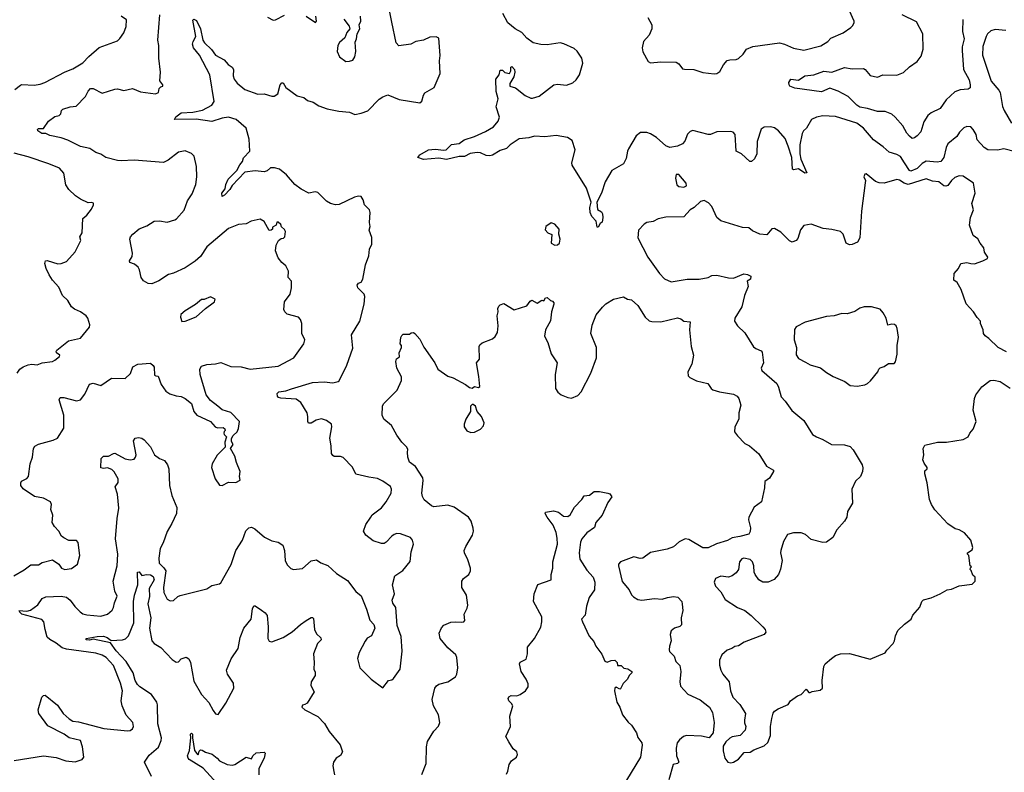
# Model space of a CAD drawing. Extents: x 2293139 to 2515392, y 824115 to 1006937.
# Tile 265 of 417: x 2361339 to 2369058, y 969695 to 975596. Entities that reach past the tile are written whole.
import ezdxf

# ---------------------------------------------------------------- set-up
doc = ezdxf.new("R2010")
doc.units = 0

msp = doc.modelspace()

# ---------------------------------------------------------------- linework, layer by layer
at = {"layer": '0CON10XD'}
for points in [[(2361293.9, 971236.1), (2361375, 971283.8), (2361425, 971321.2), (2361485, 971322), (2361515, 971340), (2361595, 971360), (2361645.9, 971325.9), (2361667.5, 971295), (2361693.6, 971286.4), (2361745, 971294), (2361792.3, 971327.7), (2361811.2, 971395), (2361797.7, 971497.7), (2361783.9, 971513.9), (2361725, 971513.3), (2361683.9, 971533.9), (2361666, 971546), (2361646.2, 971585), (2361611.7, 971621.7), (2361593.8, 971655), (2361598.3, 971711.7), (2361582.5, 971755), (2361588.8, 971795), (2361580, 971815), (2361525, 971843.3), (2361455, 971857.1), (2361366.7, 971916.7), (2361348.8, 971945), (2361346.7, 971965), (2361352.7, 971977.3), (2361395, 971998.8), (2361408, 972015), (2361420, 972115), (2361440, 972165), (2361447.5, 972235), (2361457, 972253), (2361485, 972269.2), (2361601.2, 972298.8), (2361635, 972313.8), (2361685.5, 972394.5), (2361685.7, 972495), (2361648.8, 972615), (2361655, 972633.3), (2361685, 972634.2), (2361785, 972608.1), (2361814.5, 972615.5), (2361849.3, 972660.7), (2361885, 972738.8), (2361915, 972746), (2361975, 972728.8), (2362057.5, 972785), (2362165, 972784), (2362208.7, 972821.3), (2362226.2, 972875), (2362265, 972895.7), (2362365, 972902.5), (2362385.7, 972885.7), (2362392.3, 972872.3), (2362395, 972810), (2362405, 972803.3), (2362425, 972802.5), (2362448, 972735), (2362485, 972683.8), (2362515, 972663.8), (2362565, 972646.7), (2362605, 972641.2), (2362635, 972626.7), (2362686.1, 972586.1), (2362703.3, 972525), (2362727.5, 972495), (2362835, 972446.7), (2362872.5, 972405), (2362890, 972395), (2362935, 972400), (2362948.3, 972388.3), (2362950, 972375), (2362941.7, 972368.3), (2362940, 972355), (2362943, 972343), (2362960, 972325), (2362947.5, 972285), (2362950, 972245), (2362887.7, 972182.3), (2362848.8, 972115), (2362842, 972085), (2362871.2, 971995), (2362906.4, 971946.4), (2362925, 971943.3), (2362975, 971968.8), (2363033, 971967), (2363067.5, 971985), (2363062.5, 972015), (2363067.5, 972055), (2363038.8, 972125), (2363026.2, 972175), (2362992.5, 972235), (2363012.5, 972265), (2362998.3, 972288.3), (2362998.3, 972311.7), (2363013.6, 972336.4), (2363042.5, 972365), (2363055, 972390), (2363062.5, 972445), (2362995, 972517.5), (2362925, 972538), (2362891.2, 972565), (2362835, 972611.2), (2362802, 972655), (2362754, 972815), (2362752, 972855), (2362765, 972880), (2362805, 972893.8), (2362875, 972898.8), (2362915, 972908.8), (2362995, 972876), (2363075, 972875.7), (2363145, 972855.7), (2363365, 972880), (2363488.8, 972945), (2363565.7, 973054.3), (2363573.8, 973085), (2363550, 973135), (2363550, 973215), (2363540, 973245), (2363523.9, 973263.9), (2363435, 973286.7), (2363416.7, 973305), (2363410, 973325), (2363414, 973385), (2363458, 973445), (2363470, 973495), (2363470, 973545), (2363443.3, 973575), (2363446.2, 973625), (2363426.1, 973666.1), (2363395, 973692.5), (2363365, 973730), (2363343.3, 973785), (2363350.7, 973829.3), (2363367.5, 973865), (2363388.3, 973881.7), (2363406.2, 973883.8), (2363416.7, 973895), (2363422.5, 973935), (2363415, 973950), (2363391.7, 973971.7), (2363385, 973990), (2363365, 974010), (2363355, 974010), (2363350, 973985), (2363321.7, 973968.3), (2363320, 973955), (2363310, 973945), (2363295, 973942.5), (2363254.4, 974014.4), (2363225, 974032.5), (2363153.6, 974016.4), (2363115, 973996.7), (2363055, 973990), (2362975, 973960), (2362806, 973815), (2362755, 973738.8), (2362715, 973702), (2362635, 973650), (2362545, 973608.8), (2362505, 973597.5), (2362430, 973550), (2362375, 973524), (2362345, 973527.5), (2362308.8, 973548.8), (2362290, 973575), (2362277.5, 973635), (2362267.5, 973655), (2362238.3, 973678.3), (2362202.5, 973692.5), (2362198.8, 973705), (2362219.5, 973740.5), (2362224, 973765), (2362202.9, 973875), (2362208, 973895), (2362226, 973915), (2362274.5, 973955.5), (2362335, 973980), (2362392.8, 974017.2), (2362435, 974020), (2362495, 974008.1), (2362555, 974027.5), (2362568, 974035), (2362627.2, 974102.8), (2362654.5, 974175), (2362689.8, 974230.2), (2362720, 974305), (2362727.3, 974365), (2362725.7, 974445.7), (2362707.3, 974527.3), (2362685, 974546.7), (2362635, 974568), (2362585, 974558), (2362502, 974495), (2362465, 974476.5), (2362235, 974495.3), (2362135, 974490.9), (2362105, 974491.9), (2362015, 974515.6), (2361975, 974542), (2361936.7, 974555), (2361887.6, 974587.6), (2361815, 974601.9), (2361715, 974651.9), (2361665, 974670), (2361575, 974688.8), (2361545, 974702.9), (2361512.5, 974705), (2361480, 974725), (2361477.5, 974735), (2361487, 974743), (2361525, 974743.3), (2361565, 974801.2), (2361615, 974836.7), (2361647.5, 974845), (2361660.7, 974859.3), (2361666.7, 974885), (2361677.5, 974895), (2361735, 974913.8), (2361780.5, 974919.5), (2361855.9, 974994.1), (2361875, 975036.7), (2361895, 975056), (2361915, 975057.5), (2361985, 975021.2), (2362085, 975052.9), (2362105, 975054.2), (2362155, 975042), (2362223.9, 975056.1), (2362285, 975031.2), (2362403.9, 975013.9), (2362426.7, 975025), (2362433, 975057), (2362445, 975070), (2362460, 975075), (2362460, 975085), (2362436.4, 975116.4), (2362442.5, 975185), (2362428.6, 975295), (2362428.6, 975395), (2362422.5, 975435), (2362438.5, 975635)], [(2361301.7, 975048.3), (2361345, 975084.2), (2361355, 975088.6), (2361453, 975083), (2361498.9, 975091.1), (2361535.4, 975104.6), (2361695, 975188.8), (2361755, 975211.2), (2361835, 975259.2), (2361881.3, 975308.7), (2361961.2, 975378.8), (2362105, 975431.2), (2362125, 975448.8), (2362155, 975493.3), (2362173, 975543), (2362176.7, 975595), (2362135, 975623.3)], [(2363093.9, 974513.9), (2363143.8, 974565), (2363138.3, 974658.3), (2363113.8, 974745), (2363035, 974812.5), (2362975, 974832.2), (2362925, 974824.6), (2362845, 974798.9), (2362723.4, 974816.6), (2362552.5, 974815), (2362564.2, 974835), (2362605, 974866.8), (2362695, 974872.4), (2362772.2, 974887.8), (2362846.2, 974925), (2362863.8, 974955), (2362828.5, 975165), (2362748.7, 975318.7), (2362700.6, 975375), (2362693.3, 975405), (2362698.6, 975425), (2362718.6, 975465), (2362697.5, 975592.5), (2362705, 975600), (2362725, 975588.8), (2362755.5, 975525), (2362775.5, 975435.5), (2362788.1, 975415), (2362843.1, 975363.1), (2362875, 975319.2), (2362941.7, 975281.7), (2362973.8, 975245), (2363004.2, 975224.2), (2363015.8, 975205), (2363013.1, 975155), (2363020.9, 975130.9), (2363045, 975097.5), (2363105, 975049.2), (2363205, 975011.2), (2363255.9, 975015.9), (2363315, 974996.2), (2363335, 974996.2), (2363363.8, 975015), (2363380.8, 975085), (2363395, 975101.2), (2363405, 975100), (2363425.8, 975065.8), (2363515, 975000), (2363565.6, 974985.6), (2363595, 974963.8), (2363639.5, 974949.5), (2363685, 974920), (2363748.1, 974898.1), (2363840.6, 974879.4), (2363925, 974872.5), (2363965, 974854.2), (2364015, 974862.5), (2364068, 974882), (2364156.3, 974973.7), (2364185, 974992), (2364225, 975006.2), (2364315, 974970.8), (2364476.1, 974943.9), (2364491.7, 974958.3), (2364503.8, 975005), (2364515, 975022.5), (2364587.5, 975065), (2364634.2, 975175), (2364630, 975275), (2364635.3, 975315.3), (2364625, 975452.5), (2364605, 975461.2), (2364555, 975460), (2364504.5, 975435.5), (2364445, 975425.6), (2364405, 975403.6), (2364312.3, 975392.3), (2364290.6, 975415), (2364256.3, 975576.3), (2364240, 975655)], [(2363282.5, 975615), (2363325, 975593.3), (2363345, 975596.2), (2363415, 975630.8)], [(2363585, 975624.3), (2363656.7, 975573.3), (2363666.1, 975583.9), (2363660, 975625)], [(2363880.7, 975600.7), (2363922.5, 975545), (2363926.7, 975525), (2363902.5, 975495), (2363887.5, 975455), (2363845, 975416.7), (2363832, 975395), (2363827.7, 975347.7), (2363846, 975305), (2363895, 975269.2), (2363925, 975270), (2363950.7, 975279.3), (2363966.2, 975305), (2363973.9, 975346.1), (2363969.3, 975420.7), (2363978.8, 975445), (2363983.3, 975485), (2364006.7, 975525), (2364000, 975555), (2364012.5, 975585), (2364010, 975625)], [(2369145, 974559.1), (2369053.6, 974583.6), (2369005, 974573.8), (2368930, 974575), (2368901.2, 974595), (2368846.2, 974655), (2368838, 974695), (2368815, 974736.2), (2368795, 974756.2), (2368765, 974758.8), (2368741.4, 974748.6), (2368706.9, 974715), (2368685, 974679.2), (2368615, 974622.5), (2368600.9, 974595), (2368583.1, 974515), (2368561.2, 974485), (2368531.9, 974478.1), (2368445, 974487.9), (2368415, 974469.6), (2368375, 974428.8), (2368325, 974407.5), (2368315, 974413.5), (2368274.8, 974474.8), (2368245, 974523.1), (2368215, 974540.6), (2368155, 974557.5), (2368109.3, 974599.3), (2368033.1, 974655), (2367955, 974745.6), (2367900.8, 974785), (2367735, 974838.6), (2367635, 974842.5), (2367585, 974831.4), (2367545.7, 974814.3), (2367506, 974745), (2367484.5, 974725.5), (2367473.3, 974705), (2367454.5, 974615), (2367455.7, 974544.3), (2367463.9, 974503.9), (2367510, 974395), (2367495, 974392), (2367445, 974426.2), (2367405, 974420), (2367397.5, 974425), (2367390.9, 974515), (2367363.5, 974603.5), (2367339.2, 974665), (2367288.8, 974725), (2367255, 974747.5), (2367225, 974755.7), (2367175, 974752.5), (2367152.6, 974737.4), (2367119.7, 974640.3), (2367118.1, 974545), (2367099.2, 974505), (2367075, 974484.2), (2367063.3, 974485), (2366996.7, 974545), (2366955.8, 974565.8), (2366947.1, 974695), (2366933.5, 974713.5), (2366915, 974718.5), (2366805, 974716.2), (2366755, 974697.1), (2366735.8, 974695.8), (2366615, 974726.7), (2366595, 974720), (2366575, 974698.1), (2366553.8, 974645), (2366535, 974623.2), (2366495, 974604.7), (2366435, 974595.4), (2366405, 974607.7), (2366332.4, 974672.4), (2366285, 974702.3), (2366255, 974712.1), (2366205, 974710.6), (2366172.5, 974685), (2366112.9, 974585), (2366103.1, 974565), (2366093.2, 974506.8), (2366073.3, 974465), (2365982.2, 974415), (2365928.9, 974325), (2365901.2, 974235), (2365863.3, 974165), (2365868.3, 974108.3), (2365900, 974090), (2365907.5, 974075), (2365910, 974045), (2365905, 974010), (2365890.7, 973999.3), (2365875, 973970), (2365865, 973970), (2365857, 974017), (2365825, 974052.5), (2365810, 974085), (2365807.5, 974125), (2365820, 974165), (2365782.9, 974275), (2365668.8, 974455), (2365666.7, 974475), (2365694.4, 974575), (2365669.7, 974649.7), (2365632.3, 974672.3), (2365545, 974688.6), (2365455, 974678), (2365375, 974684.4), (2365329.3, 974670.7), (2365255, 974663.3), (2365185, 974615.7), (2365154.6, 974585.4), (2365105, 974570.6), (2365045.6, 974534.4), (2365025, 974529.2), (2364995, 974532), (2364952.7, 974552.7), (2364925, 974554.2), (2364871.7, 974548.3), (2364826.9, 974523.1), (2364785, 974524.4), (2364685, 974499.2), (2364625, 974509.4), (2364505, 974500), (2364460, 974515), (2364475, 974537.5), (2364543.9, 974576.1), (2364595, 974580), (2364665, 974572.5), (2364683, 974577), (2364725, 974617.5), (2364785, 974626.2), (2364823.3, 974655), (2364905, 974680.6), (2364991.3, 974718.7), (2365054.2, 974755.8), (2365089.7, 974800.3), (2365099.2, 974830.8), (2365074.3, 974914.3), (2365091.2, 974975), (2365073.9, 975033.9), (2365070.7, 975129.3), (2365097, 975163), (2365105, 975200), (2365125, 975200), (2365141.7, 975181.7), (2365180, 975175), (2365190, 975195), (2365190, 975225), (2365198.3, 975228.3), (2365217.5, 975205), (2365220, 975185), (2365211.7, 975148.3), (2365182.5, 975095), (2365182.5, 975075), (2365225, 975062.5), (2365301.7, 975001.7), (2365345, 974981.2), (2365359.5, 974980.5), (2365412.3, 974997.7), (2365527.5, 975085), (2365555, 975090.8), (2365625, 975082.5), (2365675, 975101.2), (2365701.2, 975125), (2365728.8, 975165), (2365753.8, 975255), (2365746, 975295), (2365708.8, 975348.8), (2365685, 975370), (2365605.9, 975405.9), (2365575, 975413.8), (2365475, 975400), (2365425, 975401.2), (2365365, 975413.8), (2365315, 975452.5), (2365275.8, 975495.8), (2365222.5, 975525), (2365165, 975571.2), (2365125.8, 975645.8)], [(2366264.1, 975614.1), (2366293.8, 975555), (2366294, 975525), (2366273.8, 975475), (2366230, 975425), (2366218.9, 975375), (2366224.4, 975345), (2366265, 975268.8), (2366285, 975259.2), (2366365, 975265.6), (2366485, 975262.5), (2366505, 975251.2), (2366535, 975210), (2366552, 975208), (2366625, 975206.9), (2366695, 975182.7), (2366782.8, 975172.8), (2366805, 975175.6), (2366828.9, 975191.1), (2366857.3, 975242.7), (2366884.6, 975275.4), (2366905, 975282.2), (2366955, 975283.3), (2366975, 975291.4), (2367009.4, 975325), (2367037.5, 975365), (2367087.3, 975387.3), (2367295, 975415.5), (2367335.4, 975405.4), (2367405, 975373.5), (2367485, 975357.3), (2367619.4, 975390.6), (2367673.8, 975425), (2367699.1, 975450.9), (2367795, 975494), (2367855, 975534), (2367869.1, 975550.9), (2367881.2, 975575), (2367880, 975585), (2367843.8, 975665)], [(2368731.7, 975598.3), (2368730, 975505), (2368743.5, 975445), (2368727.7, 975382.3), (2368727.8, 975355), (2368736.7, 975206.7), (2368782.3, 975125), (2368791.5, 975085), (2368789.2, 975060.8), (2368775, 975050.6), (2368713, 975047), (2368669.1, 975030.9), (2368602.2, 974967.8), (2368555, 974899.2), (2368485, 974865.5), (2368458, 974845), (2368426, 974795), (2368402.3, 974717.7), (2368376, 974685), (2368355, 974670), (2368335, 974666), (2368315, 974684.2), (2368295, 974707.5), (2368263.3, 974765), (2368203, 974833), (2368175, 974855.7), (2368125, 974875.7), (2368062.9, 974877.1), (2367985, 974900), (2367925, 974909.2), (2367901.9, 974925), (2367833.5, 974993.5), (2367755, 975036.9), (2367689.1, 975059.1), (2367625, 975031.5), (2367415, 975058.6), (2367377.5, 975075), (2367370, 975085), (2367367.5, 975105), (2367385, 975130), (2367445, 975122.5), (2367493.6, 975156.4), (2367565, 975163.8), (2367643.6, 975193.6), (2367705, 975185.7), (2367805, 975221.9), (2367865, 975210), (2367955, 975213.8), (2367967, 975207), (2368005, 975160), (2368065, 975146.7), (2368106.4, 975163.6), (2368215, 975162.5), (2368267.2, 975182.8), (2368313.8, 975226.2), (2368375, 975267.5), (2368405, 975310), (2368422.1, 975365), (2368418.2, 975485), (2368368.3, 975578.3), (2368256.7, 975635)], [(2369069.3, 975510.7), (2368985, 975519.5), (2368951.9, 975508.1), (2368927.1, 975485), (2368916.9, 975465), (2368890.5, 975385), (2368887, 975317), (2368954.5, 975115), (2369013.8, 975043.8), (2369025.6, 975025), (2369044.4, 974915), (2369055.7, 974885), (2369115.6, 974785)], [(2361319.6, 972825), (2361339.5, 972855), (2361365, 972874.6), (2361405, 972890.6), (2361435, 972894.4), (2361475, 972889.4), (2361515, 972904.5), (2361595, 972917.5), (2361615, 972926), (2361650, 972955), (2361652.5, 972965), (2361626.2, 972985), (2361624, 972995), (2361631.2, 973005), (2361720.5, 973079.5), (2361815, 973098.8), (2361886.7, 973185), (2361890, 973205), (2361873.3, 973255), (2361860, 973275), (2361815.7, 973305.7), (2361767.7, 973327.7), (2361746.1, 973346.1), (2361716.7, 973395), (2361674.3, 973434.3), (2361645, 973500), (2361595, 973553.8), (2361569.2, 973595), (2361546, 973645), (2361536, 973685), (2361540, 973705), (2361555, 973707.1), (2361637, 973683), (2361665, 973684.2), (2361705, 973700), (2361774.2, 973775), (2361819.2, 973865), (2361810, 973895), (2361828, 973925), (2361835, 974037.5), (2361865.7, 974064.3), (2361900.5, 974109.5), (2361917.5, 974145), (2361917, 974157), (2361905, 974162.5), (2361875, 974160), (2361815, 974188.8), (2361775.9, 974215.9), (2361723.8, 974265), (2361700.3, 974300.3), (2361685, 974393.3), (2361650.9, 974430.9), (2361567.2, 974467.2), (2361405, 974520.5), (2361295, 974549.1)], [(2361332.5, 970965), (2361395, 970959.1), (2361423.2, 970966.8), (2361480.7, 971009.3), (2361515, 971057.3), (2361545, 971070.5), (2361663.6, 971076.4), (2361705, 971068.5), (2361735.7, 971045), (2361770, 970995), (2361812.6, 970952.6), (2361835, 970937.3), (2361865, 970929.5), (2361975, 970920), (2362027.5, 970935), (2362063, 970967), (2362075, 970987.5), (2362082.5, 971025), (2362102.9, 971075), (2362086, 971115), (2362072.9, 971195), (2362104.2, 971315), (2362108.2, 971405), (2362090.9, 971525), (2362104.1, 971684.1), (2362117.1, 971765), (2362105.6, 971875), (2362086.1, 971933.9), (2362111.7, 971968.3), (2362112, 971995), (2362080.5, 972050.5), (2362060.5, 972070.5), (2362026.4, 972083.6), (2361995, 972076.7), (2361975, 972082.5), (2361977.5, 972155), (2361995, 972172.9), (2362035, 972174), (2362074.1, 972195.9), (2362085, 972196.2), (2362165, 972152.5), (2362205, 972146.2), (2362235, 972150), (2362246.7, 972165), (2362250.8, 972185), (2362230.9, 972295), (2362245, 972314.3), (2362270.5, 972320.5), (2362295.9, 972315.9), (2362315, 972303.3), (2362365, 972246.7), (2362396.7, 972185), (2362435, 972156.2), (2362475, 972140), (2362498.8, 972105), (2362508, 972075), (2362512.5, 971945), (2362531.4, 971865), (2362571.7, 971771.7), (2362567.5, 971725), (2362532.5, 971645), (2362495, 971583.3), (2362463.1, 971495), (2362439.1, 971450.9), (2362429.4, 971375), (2362433.1, 971335), (2362469.4, 971299.4), (2362484.1, 971274.1), (2362465.6, 971145), (2362470, 971105), (2362495, 971053.3), (2362519.3, 971039.3), (2362545, 971041.2), (2362577.7, 971072.3), (2362597.7, 971082.3), (2362805, 971133.1), (2362845, 971160), (2362905, 971174), (2362915, 971181.2), (2362995.7, 971325), (2363033.3, 971435), (2363085.5, 971515), (2363111.1, 971588.9), (2363135, 971612), (2363155, 971616), (2363183.3, 971605), (2363258.9, 971538.9), (2363315, 971510), (2363365, 971499.2), (2363401.2, 971475), (2363414.2, 971435), (2363420, 971355), (2363435, 971322.5), (2363465, 971293.8), (2363486.1, 971286.1), (2363555, 971292.5), (2363625, 971354.2), (2363665, 971360), (2363698.8, 971338.8), (2363755.7, 971315.7), (2363823.8, 971255), (2363909.3, 971199.3), (2363975, 971112.5), (2364015, 971077.5), (2364058.6, 970975), (2364085, 970887.5), (2364114.1, 970854.1), (2364123.8, 970825), (2364095.6, 970764.4), (2364063.2, 970746.8), (2364046.8, 970723.2), (2363999.2, 970635), (2363988.3, 970588.3), (2364006.2, 970515), (2364093.3, 970425), (2364185, 970357.5), (2364230, 970415), (2364255, 970420), (2364269.5, 970430.5), (2364321.2, 970505), (2364337.1, 970645), (2364330.5, 970760.5), (2364298.6, 970845), (2364287.5, 970987.5), (2364265, 971022.5), (2364258, 971045), (2364276.7, 971095), (2364262, 971165), (2364280, 971235), (2364342.7, 971277.3), (2364400.7, 971349.3), (2364408.8, 971425), (2364426.7, 971485), (2364418.8, 971515), (2364403.3, 971535), (2364323.9, 971566.1), (2364295, 971567.5), (2364275, 971560), (2364255, 971547.5), (2364211.7, 971498.3), (2364195, 971490), (2364175, 971490), (2364110.3, 971510.3), (2364053.3, 971555), (2364033.3, 971585), (2364051.7, 971638.3), (2364092, 971695), (2364101.2, 971715), (2364175, 971769.2), (2364210.6, 971815), (2364250, 971885), (2364254.1, 971914.1), (2364246, 971935), (2364185, 971979.2), (2364145, 971999.2), (2364075, 972008.1), (2363975, 972034), (2363948.8, 972088.8), (2363875, 972164), (2363855, 972172), (2363805, 972172.5), (2363795, 972178), (2363784.4, 972195), (2363781.1, 972255), (2363769.5, 972315), (2363786.9, 972405), (2363782, 972425), (2363744.5, 972454.5), (2363705, 972466.7), (2363663.2, 972456.8), (2363625, 972432), (2363603.9, 972433.9), (2363596.7, 972445), (2363598.8, 972485), (2363592.5, 972515), (2363542.5, 972595), (2363505, 972621.9), (2363385, 972629.5), (2363368, 972635), (2363359.4, 972645), (2363357.1, 972665), (2363370.9, 972679.1), (2363425, 972686.2), (2363470.6, 972700.6), (2363635, 972751.4), (2363725, 972755.6), (2363795, 972750), (2363835, 972760), (2363842.5, 972765), (2363902.7, 972887.3), (2363950, 973020), (2363940.6, 973125), (2364005, 973233.1), (2364040.4, 973365), (2364043.6, 973425), (2364039.4, 973445), (2363990, 973495), (2363983.3, 973515), (2363995, 973530), (2364015, 973538.8), (2364029.3, 973560.7), (2364050.5, 973675), (2364075.7, 973745), (2364082.5, 973797.5), (2364099.2, 973835), (2364099.3, 973889.3), (2364077.5, 973945), (2364087.5, 973975), (2364082.5, 974005), (2364087.5, 974085), (2364082.5, 974105), (2364043.3, 974145), (2364031.2, 974185), (2364015, 974208.8), (2363995, 974212), (2363963.3, 974205), (2363843, 974147), (2363815, 974145.7), (2363775, 974154.3), (2363743.8, 974173.8), (2363675, 974241.2), (2363655, 974246.2), (2363605, 974236.2), (2363545, 974268.6), (2363495.8, 974305), (2363430.3, 974380.3), (2363375, 974423.8), (2363335.9, 974435.9), (2363305, 974433.8), (2363278.3, 974411.7), (2363255, 974404), (2363185, 974412), (2363105, 974400.8), (2363003.8, 974295), (2362985.8, 974265), (2362945, 974220), (2362925, 974210), (2362922.9, 974235), (2362950.3, 974269.7), (2362955.5, 974305), (2362974.4, 974345), (2363041.5, 974415), (2363065, 974458.8), (2363086.4, 974483.6), (2363093.9, 974513.9)], [(2369075, 972992.5), (2369010, 973025), (2368936.4, 973096.4), (2368907, 973117), (2368893.8, 973135), (2368892.5, 973165), (2368872.5, 973215), (2368871.7, 973231.7), (2368845, 973262.5), (2368815.8, 973305.8), (2368759.5, 973369.5), (2368720.7, 973480.7), (2368687.5, 973535), (2368662.5, 973555), (2368664.1, 973605.9), (2368700, 973645), (2368716.4, 973683.6), (2368765, 973693.8), (2368795, 973683.8), (2368825, 973683.3), (2368890, 973705), (2368926.7, 973725), (2368927.5, 973735), (2368903, 973773), (2368898.3, 973808.3), (2368867.5, 973845), (2368849.3, 973879.3), (2368813.3, 973905), (2368783.8, 973985), (2368793.3, 974045), (2368816.7, 974105), (2368802.5, 974155), (2368829.2, 974235), (2368816, 974315), (2368735, 974370), (2368705, 974372), (2368670.9, 974359.1), (2368643.3, 974335), (2368615, 974297.5), (2368599.3, 974290.7), (2368585, 974292.5), (2368544.3, 974324.3), (2368495, 974330.5), (2368445, 974349.1), (2368304, 974305), (2368273.4, 974313.4), (2368235, 974338.9), (2368215, 974343.2), (2368115, 974314), (2368076.9, 974316.9), (2368048.8, 974328.8), (2367975, 974386.7), (2367963.6, 974386.4), (2367957.5, 974365), (2367968.8, 974335), (2367968.3, 974318.3), (2367938.5, 974095), (2367925.8, 973885.8), (2367908.2, 973851.8), (2367866.4, 973833.6), (2367845, 973830.6), (2367818.8, 973845), (2367793.8, 973915), (2367772.5, 973935), (2367705, 973952), (2367638.8, 973958.8), (2367543.6, 973993.6), (2367485, 973983.3), (2367461.3, 973948.7), (2367439.7, 973880.3), (2367425, 973865.7), (2367395, 973852.9), (2367375, 973862), (2367305, 973930), (2367255, 973960), (2367235, 973956.7), (2367195, 973910), (2367142.5, 973915), (2367085, 973941.2), (2367055, 973963.8), (2367005, 973967.5), (2366835, 974018.8), (2366803.8, 974045), (2366765, 974132.5), (2366739.3, 974159.3), (2366705, 974177.5), (2366675, 974170), (2366625.8, 974124.2), (2366595, 974106.7), (2366545, 974051.2), (2366405, 974048.6), (2366345, 974034), (2366305, 974014), (2366255, 974006.2), (2366235, 973992), (2366190, 973945), (2366183.8, 973885), (2366264.2, 973734.2), (2366355, 973606.7), (2366393.3, 973565), (2366445, 973540.8), (2366572.3, 973562.3), (2366665, 973561.2), (2366735, 973574), (2366765, 973590), (2366805, 973594.3), (2366895, 973571.4), (2366935, 973569.2), (2367015, 973602.5), (2367045, 973597.5), (2367070, 973585), (2367068.3, 973561.7), (2367042.5, 973545), (2367048.8, 973505), (2367020, 973435), (2367000, 973345), (2366946, 973255), (2366942.7, 973232.7), (2366966.2, 973195), (2367025, 973142), (2367092.2, 973032.2), (2367108.7, 973018.7), (2367150.9, 973000.9), (2367159.1, 972989.1), (2367170.8, 972905), (2367152, 972865), (2367156.2, 972845), (2367273.3, 972743.3), (2367287.5, 972715), (2367308.6, 972638.6), (2367340, 972605), (2367391.7, 972531.7), (2367485, 972453.3), (2367554.3, 972344.3), (2367584.6, 972324.6), (2367635.5, 972305.5), (2367702.5, 972265), (2367805, 972264), (2367849.4, 972249.4), (2367873.3, 972223.3), (2367942.9, 972105), (2367948.3, 972081.7), (2367946, 972055), (2367930, 972015), (2367891.3, 971978.7), (2367862.5, 971915), (2367868.6, 971805), (2367829.7, 971740.3), (2367822.5, 971695), (2367805, 971663.8), (2367744.5, 971595.5), (2367714.4, 971535.6), (2367665, 971500), (2367635, 971496.7), (2367545, 971521.4), (2367498.7, 971558.7), (2367465, 971572), (2367405, 971573.8), (2367359.3, 971560.7), (2367326.1, 971503.9), (2367307, 971433), (2367304.4, 971415), (2367316.4, 971355), (2367303.1, 971286.9), (2367288.5, 971245), (2367253, 971207), (2367206.7, 971185), (2367165, 971186.9), (2367134.1, 971204.1), (2367104.4, 971245), (2367096.7, 971265), (2367094.4, 971315), (2367084, 971345), (2367065, 971364), (2367015, 971374), (2367000.9, 971369.1), (2366982, 971345), (2366973.3, 971285), (2366955, 971260), (2366923.3, 971235), (2366895, 971224), (2366835, 971233.8), (2366793.3, 971215), (2366783.3, 971185), (2366793.8, 971155), (2366835, 971110), (2366868.8, 971048.8), (2366965, 970987.1), (2367022.8, 970962.8), (2367074.6, 970924.6), (2367166, 970835), (2367182, 970815), (2367188, 970795), (2367175, 970776.2), (2367017.5, 970715), (2366975, 970687.5), (2366945, 970682.5), (2366922.5, 970665), (2366885, 970653.8), (2366843.3, 970615), (2366826, 970575), (2366826.2, 970535), (2366836.2, 970495), (2366851.2, 970465), (2366900, 970405), (2366912.5, 970335), (2366930, 970285), (2366985.8, 970225.8), (2367030, 970155), (2367021.2, 970105), (2367021.7, 970081.7), (2367032.5, 970055), (2367027.5, 970025), (2366986.1, 969983.9), (2366925, 969973.8), (2366905, 969963.3), (2366875, 969933.3), (2366855, 969900), (2366854.1, 969864.1), (2366866.7, 969805), (2366890, 969775), (2366915, 969770)], [(2366545, 974282.5), (2366567, 974293), (2366563.3, 974315), (2366505, 974382.5), (2366485, 974382.5), (2366480, 974355), (2366491.7, 974301.7), (2366505, 974287.5), (2366545, 974282.5)], [(2365535, 973828.8), (2365555, 973830), (2365570, 973845), (2365575.8, 973874.2), (2365566.2, 973915), (2365568, 973955), (2365535, 973992.5), (2365505, 974002.5), (2365462.5, 973975), (2365458.3, 973948.3), (2365480, 973925), (2365511.7, 973911.7), (2365506.7, 973845), (2365535, 973828.8)], [(2362610.7, 973230.7), (2362635, 973232.5), (2362723.6, 973266.4), (2362795, 973332.5), (2362856.7, 973375), (2362866.7, 973385), (2362870, 973405), (2362835, 973422.5), (2362785, 973403.3), (2362765, 973403.3), (2362715.8, 973364.2), (2362635, 973313.3), (2362603.3, 973285), (2362600, 973265), (2362610.7, 973230.7)], [(2364491.7, 969678.3), (2364525.8, 969765), (2364527.5, 969895), (2364535, 969937.5), (2364585, 970017.5), (2364622.3, 970057.7), (2364633.8, 970085), (2364622, 970145), (2364584.2, 970215), (2364572, 970265), (2364593.8, 970355), (2364606.1, 970373.9), (2364624.1, 970385.9), (2364695.9, 970404.1), (2364755.9, 970444.1), (2364765.7, 970464.3), (2364772.5, 970515), (2364765.8, 970595.8), (2364758.8, 970615), (2364695, 970671.2), (2364634.2, 970744.2), (2364626.4, 970786.4), (2364645, 970827.5), (2364665, 970850), (2364718.3, 970871.7), (2364755, 970876.2), (2364805, 970871.2), (2364820, 970875), (2364827.5, 970885), (2364823.8, 970935), (2364847.7, 970982.3), (2364851.2, 971005), (2364841.2, 971085), (2364803.8, 971145), (2364804, 971195), (2364818.8, 971215), (2364860, 971245), (2364873.8, 971275), (2364873.8, 971295), (2364851.7, 971361.7), (2364825.7, 971415), (2364824.4, 971435), (2364835.5, 971464.5), (2364889.4, 971555), (2364897.1, 971585), (2364895, 971610), (2364878.8, 971665), (2364858, 971695), (2364745, 971774.5), (2364695, 971788.9), (2364585, 971777.5), (2364566.7, 971785), (2364510.9, 971830.9), (2364496.8, 971856.8), (2364490.6, 971885), (2364503.2, 971983.2), (2364500, 972005), (2364441.7, 972091.7), (2364395, 972127.5), (2364382.5, 972165), (2364380, 972205), (2364381.2, 972225), (2364373.8, 972245), (2364335, 972284), (2364295, 972338), (2364254, 972415), (2364193.3, 972465), (2364180, 972495), (2364182.5, 972565), (2364190, 972585), (2364299.3, 972690.7), (2364331.7, 972768.3), (2364331.2, 972795), (2364296.7, 972865), (2364288.8, 972915), (2364293.9, 972936.1), (2364316.2, 972953.8), (2364313.8, 972985), (2364332.5, 973025), (2364331.7, 973041.7), (2364322.5, 973055), (2364327.5, 973105), (2364335, 973120), (2364345, 973130), (2364395, 973130), (2364408.3, 973141.7), (2364425, 973142.5), (2364437.5, 973135), (2364475, 973092.5), (2364507.9, 973027.9), (2364592.5, 972905), (2364617, 972857), (2364695, 972800), (2364737.9, 972787.9), (2364835, 972736.2), (2364865, 972713.3), (2364885, 972707.5), (2364905, 972720), (2364935, 972712.5), (2364945, 972720), (2364939.1, 972799.1), (2364919.2, 972905), (2364944, 972935), (2364940.8, 973035), (2364945, 973046.7), (2364965, 973063.8), (2365045, 973093.8), (2365067.3, 973112.7), (2365085, 973142.5), (2365090.8, 973195), (2365083.3, 973275), (2365090, 973305), (2365087, 973333), (2365095, 973350), (2365105, 973360), (2365135, 973370), (2365215, 973322.5), (2365315, 973352.5), (2365340.7, 973389.3), (2365353.6, 973396.4), (2365395, 973372.5), (2365433, 973397), (2365447, 973393), (2365460, 973415), (2365475, 973417.5), (2365500, 973395), (2365515, 973390), (2365527, 973377), (2365527, 973367), (2365509.2, 973305), (2365500, 973235), (2365460, 973165), (2365454.2, 973115), (2365478, 973065), (2365506.4, 972976.4), (2365551.2, 972905), (2365535.7, 972814.3), (2365538.8, 972705), (2365556.7, 972675), (2365584.2, 972654.2), (2365635, 972634), (2365665, 972630), (2365715, 972650), (2365741.3, 972678.7), (2365817.1, 972825), (2365861.9, 972945), (2365861.2, 973025), (2365816.5, 973135), (2365827.8, 973202.2), (2365858.9, 973281.1), (2365906.6, 973343.4), (2365932.8, 973367.2), (2365995, 973405.8), (2366072.3, 973422.3), (2366105, 973406.2), (2366135, 973400), (2366184.1, 973354.1), (2366243, 973263), (2366275, 973236), (2366295, 973229.2), (2366365, 973228.1), (2366495, 973258), (2366520.7, 973250.7), (2366545, 973233.3), (2366595, 973227.5), (2366590, 973165), (2366602, 973035), (2366622, 972965), (2366607.5, 972895), (2366576.2, 972835), (2366580, 972805), (2366591.7, 972791.7), (2366643.6, 972763.6), (2366732.5, 972745), (2366760, 972705), (2366774.1, 972694.1), (2366825, 972679.2), (2366935, 972661.2), (2366963.9, 972643.9), (2366976.2, 972625), (2366992.5, 972575), (2366976.7, 972515), (2366976.1, 972463.9), (2366946.1, 972403.9), (2366943.3, 972365), (2366965, 972332.5), (2367025, 972272.5), (2367060, 972255), (2367133, 972193), (2367192.5, 972095), (2367247.5, 972065), (2367247.5, 972055), (2367217.3, 972002.7), (2367180, 971975), (2367178.8, 971925), (2367153.6, 971816.4), (2367096.2, 971775), (2367054.5, 971695.5), (2367052.9, 971675), (2367067.3, 971612.7), (2367066.8, 971583.2), (2367055, 971562.9), (2366985, 971542.9), (2366925, 971534.4), (2366886.7, 971513.3), (2366802.4, 971487.6), (2366735, 971454.4), (2366695, 971454.4), (2366585, 971520), (2366555, 971525.6), (2366508.3, 971501.7), (2366465, 971463.3), (2366414.6, 971445.4), (2366285, 971419.2), (2366225, 971374), (2366202.7, 971372.7), (2366153.6, 971383.6), (2366050, 971345), (2366034.1, 971325.9), (2366033.8, 971315), (2366061.2, 971191.2), (2366116.7, 971125), (2366135, 971087.5), (2366151.2, 971071.2), (2366185, 971051.2), (2366215, 971044.2), (2366315, 971058.6), (2366375, 971052.5), (2366417.5, 971065), (2366465, 971072.5), (2366497.7, 971067.7), (2366528.8, 971035), (2366533.6, 971013.6), (2366538.6, 970965), (2366524, 970905), (2366527.5, 970852.5), (2366515, 970838.8), (2366472.5, 970825), (2366445.8, 970804.2), (2366437.5, 970775), (2366445.6, 970725), (2366431.9, 970685), (2366430, 970655), (2366433.6, 970643.6), (2366469.2, 970605), (2366482, 970565), (2366515, 970532.5), (2366523.1, 970485), (2366513.1, 970405), (2366520.3, 970370.3), (2366577, 970307), (2366672.8, 970262.8), (2366745.7, 970205), (2366770.8, 970165), (2366784.5, 970085), (2366776.2, 970005), (2366745, 969965.7), (2366685, 969978.7), (2366566.9, 969983.1), (2366544, 969976), (2366510.8, 969949.2), (2366494.4, 969925), (2366484.4, 969885), (2366487.1, 969825), (2366497.9, 969797.9)], [(2367905, 972723.3), (2367965, 972733.3), (2367985, 972743.3), (2368010, 972765), (2368066.7, 972835), (2368073.9, 972856.1), (2368085, 972867.5), (2368115, 972876.7), (2368148.8, 972901.2), (2368195, 972900.8), (2368205.7, 972914.3), (2368217.1, 972975), (2368217.7, 973042.3), (2368227.7, 973107.7), (2368219.2, 973175), (2368211.2, 973195), (2368197.3, 973207.3), (2368175, 973209.2), (2368145, 973200), (2368130.8, 973255), (2368108.8, 973298.8), (2368085, 973326), (2368015.8, 973345.8), (2367960, 973345), (2367925, 973333.3), (2367885, 973308.8), (2367825, 973290), (2367785, 973293.3), (2367725, 973273.8), (2367665, 973268), (2367495.8, 973224.2), (2367425, 973188.8), (2367412.3, 973167.7), (2367410.6, 973085), (2367427.8, 973025), (2367425, 972967.5), (2367445, 972940), (2367500.5, 972910.5), (2367535, 972889.4), (2367617.5, 972867.5), (2367665, 972828.8), (2367715, 972798.8), (2367808.3, 972758.3), (2367849.3, 972729.3), (2367905, 972723.3)], [(2366915, 969770), (2366935, 969773.3), (2366975, 969797.5), (2367019.3, 969850.7), (2367065, 969852), (2367095, 969871.2), (2367176.1, 969903.9), (2367205, 969927.5), (2367226.1, 969983.9), (2367226.1, 970053.9), (2367234.1, 970115.9), (2367245, 970160), (2367257.5, 970175), (2367286.1, 970193.9), (2367363, 970227), (2367382.5, 970255), (2367437.5, 970295), (2367465.8, 970304.2), (2367505, 970347.5), (2367525, 970320), (2367535, 970320), (2367550.7, 970329.3), (2367615, 970340), (2367632.5, 970355), (2367631.2, 970415), (2367642, 970525), (2367654.1, 970545.9), (2367702.3, 970587.7), (2367735, 970610), (2367775, 970623.3), (2367845, 970626.2), (2368005, 970582.5), (2368125, 970632.5), (2368137, 970653), (2368187.5, 970705), (2368197.5, 970725), (2368203.6, 970766.4), (2368223.6, 970806.4), (2368275, 970857.5), (2368327.5, 970895), (2368341.7, 970928.3), (2368395, 970990), (2368412.5, 971035), (2368425, 971046.7), (2368485, 971063.3), (2368555, 971093.3), (2368610, 971125), (2368645, 971130), (2368703, 971157), (2368805, 971170), (2368830, 971195), (2368830, 971225), (2368811.7, 971241.7), (2368798.3, 971278.3), (2368790, 971285), (2368791.7, 971298.3), (2368800, 971305), (2368790, 971315), (2368780, 971395), (2368770, 971405), (2368770, 971415), (2368805, 971440), (2368811.7, 971458.3), (2368796.7, 971515), (2368745, 971572.5), (2368705, 971596.7), (2368673.9, 971603.9), (2368615, 971642.5), (2368514.1, 971754.1), (2368486.7, 971795), (2368472, 971835), (2368453.8, 971965), (2368433.8, 972035), (2368435, 972060), (2368452.5, 972075), (2368452.5, 972085), (2368428.8, 972118.8), (2368420, 972145), (2368427.5, 972185), (2368422.5, 972235), (2368435, 972260), (2368535, 972283.8), (2368605, 972284.3), (2368735.8, 972304.2), (2368773.3, 972325), (2368786.7, 972355), (2368813.3, 972385), (2368836.2, 972445), (2368812.5, 972535), (2368824.3, 972625), (2368835.8, 972654.2), (2368881.7, 972718.3), (2368946.4, 972766.4), (2368975, 972770), (2369025, 972760), (2369105, 972706.7)], [(2364875, 972360), (2364905, 972362.9), (2364951.2, 972385), (2364975, 972412.5), (2364979.2, 972435), (2364960, 972485), (2364924, 972525), (2364913.3, 972565), (2364895, 972580), (2364885, 972578.8), (2364872, 972565), (2364872, 972525), (2364836.2, 972465), (2364823.8, 972425), (2364823.8, 972405), (2364845, 972373.8), (2364875, 972360)], [(2365155, 969680), (2365165.7, 969704.3), (2365175, 969756.7), (2365195, 969786.2), (2365232.5, 969815), (2365242.5, 969835), (2365236.7, 969855), (2365208.3, 969878.3), (2365172.5, 969935), (2365150, 969975), (2365186.1, 970053.9), (2365182, 970135), (2365203.8, 970215), (2365194.3, 970234.3), (2365173.8, 970255), (2365168.8, 970275), (2365174.3, 970285.7), (2365193, 970297), (2365235, 970295.8), (2365263.3, 970305), (2365303.8, 970335), (2365325.8, 970365), (2365325, 970387.5), (2365310.6, 970425), (2365269.4, 970485), (2365256.7, 970545), (2365262, 970558), (2365308.3, 970581.7), (2365320, 970625), (2365318.8, 970675), (2365375, 970743.3), (2365425, 970832.5), (2365433.3, 970875), (2365431.5, 970915), (2365367.5, 971035), (2365372, 971095), (2365401.2, 971168.8), (2365506.2, 971205), (2365505.7, 971245), (2365518, 971295), (2365518, 971345), (2365555.9, 971484.1), (2365551.7, 971531.7), (2365543.8, 971575), (2365521.7, 971631.7), (2365473.3, 971695), (2365457.5, 971725), (2365460, 971735), (2365525, 971746), (2365562.5, 971735), (2365602.7, 971702.7), (2365635, 971701.2), (2365655, 971713.3), (2365688, 971775), (2365746.7, 971835), (2365765, 971863.3), (2365805, 971867.5), (2365843.6, 971896.4), (2365883.6, 971896.4), (2365950, 971885), (2365965, 971877.5), (2365980, 971855), (2365950.5, 971809.5), (2365905, 971712.5), (2365855, 971652.5), (2365845.8, 971614.2), (2365785, 971574), (2365744.7, 971525.3), (2365735, 971500), (2365724.7, 971414.7), (2365729.6, 971365), (2365785, 971280), (2365834.3, 971225), (2365848.6, 971185), (2365844.2, 971125), (2365803.8, 971066.2), (2365783, 970997), (2365771.7, 970928.3), (2365744.4, 970895.6), (2365750, 970875), (2365803.8, 970763.8), (2365839.8, 970719.8), (2365855.8, 970685), (2365902.1, 970622.1), (2365925, 970566.7), (2365945, 970558.8), (2365977, 970573), (2366005, 970573.3), (2366022.5, 970555), (2366025, 970532.5), (2366055, 970532.5), (2366075, 970512.5), (2366107, 970507), (2366137.5, 970485), (2366137.5, 970475), (2366117.5, 970455), (2366103.3, 970425), (2366069.7, 970390.3), (2366049.3, 970350.7), (2366045, 970347.5), (2366015, 970363.3), (2366004.2, 970355.8), (2366002.9, 970335), (2366019.2, 970245), (2366044.2, 970205), (2366065.7, 970145.7), (2366108.9, 970088.9), (2366135.7, 970065), (2366173.8, 970005), (2366185, 969967.5), (2366215, 969926.7), (2366218.8, 969908.8), (2366205, 969812.5), (2366097, 969633)], [(2362372.1, 969662.1), (2362318, 969775), (2362355, 969829.2), (2362427.4, 969892.6), (2362448.6, 969945), (2362450.6, 969965), (2362420.8, 970075), (2362417.9, 970225), (2362412.7, 970245), (2362372.5, 970305), (2362280.8, 970365), (2362262.7, 970382.7), (2362244.6, 970415), (2362227.9, 970475), (2362173.2, 970565), (2362095, 970647.7), (2362050.7, 970710.7), (2361915, 970740), (2361885, 970731.2), (2361860, 970735), (2361860, 970745), (2361945, 970761.1), (2361995, 970763.3), (2362025, 970750.9), (2362055, 970728.6), (2362145, 970734.5), (2362168.1, 970741.9), (2362193.1, 970765), (2362232.6, 970867.4), (2362231.2, 971035), (2362238.4, 971085), (2362264.7, 971165), (2362261.4, 971265), (2362275, 971267.1), (2362297.1, 971237.1), (2362333.5, 971246.5), (2362365, 971244.2), (2362385, 971231.2), (2362393.6, 971205), (2362354.7, 971135), (2362355.2, 971074.8), (2362343.2, 971015), (2362366.5, 970905), (2362356.8, 970825), (2362375.2, 970725.2), (2362393.9, 970703.9), (2362444.2, 970674.2), (2362535, 970580), (2362565, 970558), (2362585, 970562), (2362605.5, 970584.5), (2362645, 970598.6), (2362665.8, 970585.8), (2362676.6, 970556.6), (2362705, 970408.8), (2362764.2, 970305), (2362822.6, 970242.6), (2362855, 970180), (2362875, 970153.8), (2362895, 970147.5), (2362955, 970236.2), (2363017.5, 970355), (2363016, 970395), (2362968, 970465), (2362960.8, 970495), (2362995.8, 970584.2), (2363051.2, 970665), (2363067.7, 970752.3), (2363096.7, 970825), (2363153.3, 970895), (2363163.9, 970976.1), (2363175, 971000), (2363185, 971000), (2363235, 970966.2), (2363263.3, 970945), (2363278, 970925), (2363287.1, 970835), (2363284.3, 970745), (2363295, 970723.8), (2363315, 970718.8), (2363405, 970752.9), (2363475, 970797.5), (2363540, 970855), (2363585, 970885.7), (2363625, 970908), (2363635, 970910), (2363642, 970902), (2363650, 970815), (2363665, 970781.2), (2363700.7, 970750.7), (2363703.3, 970735), (2363674, 970705), (2363641.2, 970625), (2363647.1, 970555), (2363643.8, 970505), (2363655, 970480), (2363656.2, 970455), (2363623.8, 970405), (2363621.2, 970375), (2363646.7, 970325), (2363591.7, 970238.3), (2363575, 970226), (2363555, 970222.5), (2363551.2, 970205), (2363574.3, 970184.3), (2363675, 970133.3), (2363727.9, 970077.9), (2363764.4, 970014.4), (2363851.7, 969911.7), (2363870, 969855), (2363855, 969827.5), (2363820, 969805), (2363800, 969775), (2363793.8, 969745), (2363800.5, 969700.5), (2363806.1, 969676.1)], [(2361295, 969786.9), (2361525, 969824.4), (2361625, 969811.1), (2361700, 969785), (2361775, 969778), (2361827.5, 969795), (2361841.2, 969815), (2361832, 969895), (2361816.2, 969945), (2361726.1, 969966.1), (2361687.5, 969995), (2361559.5, 970059.5), (2361490, 970155), (2361483.8, 970185), (2361513.3, 970285), (2361525, 970297.5), (2361539.3, 970299.3), (2361635, 970221.2), (2361680, 970155), (2361725.5, 970115.5), (2361755, 970096), (2361799.3, 970090.7), (2361998.9, 970038.9), (2362185, 970020), (2362205, 970022.5), (2362223.3, 970035), (2362230, 970055), (2362226.2, 970085), (2362173, 970143), (2362142.2, 970215), (2362135.6, 970255), (2362144.6, 970335), (2362128.9, 970395), (2362073, 970533), (2362015.7, 970595), (2361985, 970613.5), (2361935, 970629.5), (2361705, 970660), (2361672.2, 970672.2), (2361625, 970708.2), (2361575, 970735.5), (2361555.5, 970755), (2361537.3, 970815), (2361528.9, 970875), (2361512.4, 970892.4), (2361356.7, 970935), (2361334, 970955)], [(2362888.2, 969608.2), (2362777.3, 969727.3), (2362667.5, 969795), (2362658.6, 969805), (2362655.6, 969825), (2362669.5, 969865), (2362680, 969965), (2362677.5, 969995), (2362685, 970002.5), (2362692.5, 969995), (2362692.5, 969965), (2362710, 969865), (2362735, 969832.5), (2362741.7, 969838.3), (2362745, 969860), (2362755, 969870), (2362769.3, 969869.3), (2362795, 969853.3), (2362847, 969837), (2362885.8, 969805.8), (2362905.9, 969785.9), (2362965, 969756.7), (2363005, 969751.2), (2363025, 969756.2), (2363115, 969812.5), (2363155, 969800), (2363167, 969823), (2363193, 969847), (2363255, 969852.5), (2363262.5, 969845), (2363254.2, 969805), (2363214.4, 969725), (2363212.5, 969675)], [(2366497.9, 969797.9), (2366506.4, 969773.6), (2366496.7, 969765), (2366461.2, 969755), (2366429.2, 969635)]]:
    msp.add_lwpolyline(points, dxfattribs=at)

doc.saveas('drawing.dxf')
